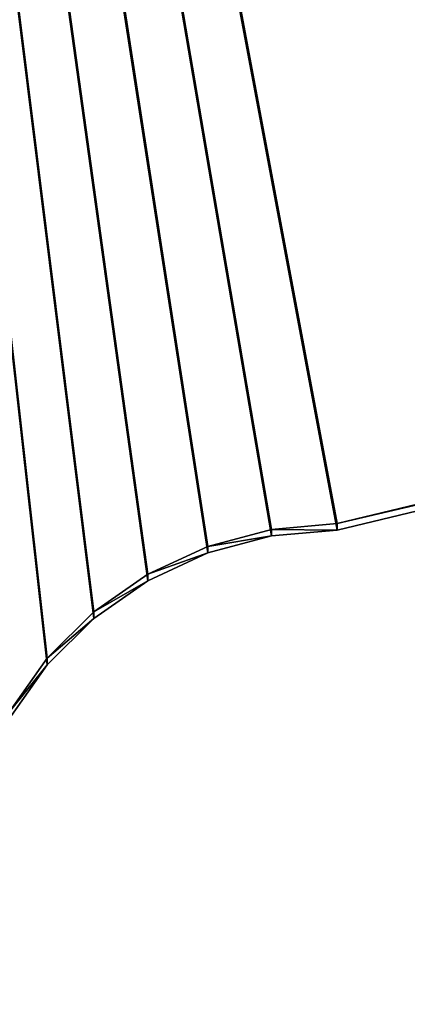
# Model space of a CAD drawing. Header units: centimetres. Extents: x 0.1 to 30.7, y 2.5 to 15.3.
# Tile 461 of 656: x 1.4 to 1.9, y 8.9 to 10.2. Entities that reach past the tile are written whole.
import ezdxf

# ---------------------------------------------------------------- set-up
doc = ezdxf.new("R2010")
doc.units = ezdxf.units.CM
doc.header["$LTSCALE"] = 2.54
doc.layers.get('0').update_dxf_attribs({"color": 13})

# ---------------------------------------------------------------- blocks, each defined once
blk = doc.blocks.new('09-002-0300-W-00-00.STL')
at = {"color": 0}
for p, q in [((1.7327, 9.5479, 14.2935), (0.8195, 14.8935, 14.7612)), ((0.8195, 14.8935, 14.7612), (1.8195, 9.5555, 14.2941)), ((1.7327, 9.5479, 14.2935), (0.8195, 14.8935, 14.7612)), ((1.6485, 9.5255, 14.2915), (0.8195, 14.8935, 14.7612)), ((1.6485, 9.5255, 14.2915), (0.8195, 14.8935, 14.7612)), ((1.5695, 9.4888, 14.2883), (0.8195, 14.8935, 14.7612)), ((1.4981, 9.439, 14.284), (0.8195, 14.8935, 14.7612)), ((1.5695, 9.4888, 14.2883), (0.8195, 14.8935, 14.7612)), ((1.4981, 9.439, 14.284), (0.8195, 14.8935, 14.7612)), ((1.4365, 9.3776, 14.2786), (0.8195, 14.8935, 14.7612)), ((1.4365, 9.3776, 14.2786), (0.8195, 14.8935, 14.7612)), ((0.8195, 14.8935, 14.7612), (1.8195, 9.5555, 14.2941)), ((1.4365, 9.3689, 14.3782), (0.8195, 14.8848, 14.8608)), ((1.4365, 9.3689, 14.3782), (0.8195, 14.8848, 14.8608)), ((1.4981, 9.4303, 14.3836), (0.8195, 14.8848, 14.8608)), ((1.4981, 9.4303, 14.3836), (0.8195, 14.8848, 14.8608)), ((1.5695, 9.4801, 14.3879), (0.8195, 14.8848, 14.8608)), ((1.6485, 9.5168, 14.3911), (0.8195, 14.8848, 14.8608)), ((1.5695, 9.4801, 14.3879), (0.8195, 14.8848, 14.8608)), ((1.6485, 9.5168, 14.3911), (0.8195, 14.8848, 14.8608)), ((1.7327, 9.5392, 14.3931), (0.8195, 14.8848, 14.8608)), ((1.7327, 9.5392, 14.3931), (0.8195, 14.8848, 14.8608)), ((1.8195, 9.5468, 14.3938), (0.8195, 14.8848, 14.8608)), ((1.8195, 9.5468, 14.3938), (0.8195, 14.8848, 14.8608)), ((4.4939, 10.1996, 14.3505), (1.8195, 9.5555, 14.2941)), ((4.4939, 10.1996, 14.3505), (1.8195, 9.5555, 14.2941)), ((1.8195, 9.5468, 14.3938), (4.4939, 10.1909, 14.4501)), ((1.8195, 9.5555, 14.2941), (4.4939, 10.1909, 14.4501)), ((1.8195, 9.5468, 14.3938), (4.4939, 10.1909, 14.4501)), ((1.8195, 9.5555, 14.2941), (4.4939, 10.1909, 14.4501)), ((1.7327, 9.5479, 14.2935), (1.6485, 9.5255, 14.2915)), ((1.7327, 9.5479, 14.2935), (1.6485, 9.5255, 14.2915)), ((1.8195, 9.5555, 14.2941), (1.7327, 9.5479, 14.2935)), ((1.8195, 9.5555, 14.2941), (1.7327, 9.5479, 14.2935)), ((1.8195, 9.5468, 14.3938), (1.7327, 9.5479, 14.2935)), ((1.8195, 9.5468, 14.3938), (1.7327, 9.5479, 14.2935)), ((1.7327, 9.5392, 14.3931), (1.7327, 9.5479, 14.2935)), ((1.7327, 9.5392, 14.3931), (1.7327, 9.5479, 14.2935)), ((1.7327, 9.5392, 14.3931), (1.8195, 9.5468, 14.3938)), ((1.7327, 9.5392, 14.3931), (1.8195, 9.5468, 14.3938)), ((1.8195, 9.5555, 14.2941), (1.8195, 9.5468, 14.3938)), ((1.8195, 9.5555, 14.2941), (1.8195, 9.5468, 14.3938)), ((1.6485, 9.5168, 14.3911), (1.7327, 9.5392, 14.3931)), ((1.7327, 9.5392, 14.3931), (1.6485, 9.5255, 14.2915)), ((1.7327, 9.5392, 14.3931), (1.6485, 9.5255, 14.2915)), ((1.6485, 9.5168, 14.3911), (1.7327, 9.5392, 14.3931)), ((1.6485, 9.5255, 14.2915), (1.5695, 9.4888, 14.2883)), ((1.6485, 9.5255, 14.2915), (1.5695, 9.4888, 14.2883)), ((1.6485, 9.5168, 14.3911), (1.6485, 9.5255, 14.2915)), ((1.6485, 9.5168, 14.3911), (1.6485, 9.5255, 14.2915)), ((1.5695, 9.4801, 14.3879), (1.6485, 9.5168, 14.3911)), ((1.6485, 9.5168, 14.3911), (1.5695, 9.4888, 14.2883)), ((1.6485, 9.5168, 14.3911), (1.5695, 9.4888, 14.2883)), ((1.5695, 9.4801, 14.3879), (1.6485, 9.5168, 14.3911)), ((1.5695, 9.4888, 14.2883), (1.4981, 9.439, 14.284)), ((1.5695, 9.4888, 14.2883), (1.4981, 9.439, 14.284)), ((1.4981, 9.4303, 14.3836), (1.5695, 9.4801, 14.3879)), ((1.5695, 9.4801, 14.3879), (1.4981, 9.439, 14.284)), ((1.5695, 9.4801, 14.3879), (1.4981, 9.439, 14.284)), ((1.4981, 9.4303, 14.3836), (1.5695, 9.4801, 14.3879)), ((1.5695, 9.4801, 14.3879), (1.5695, 9.4888, 14.2883)), ((1.5695, 9.4801, 14.3879), (1.5695, 9.4888, 14.2883)), ((1.4981, 9.439, 14.284), (1.4365, 9.3776, 14.2786)), ((1.4981, 9.439, 14.284), (1.4365, 9.3776, 14.2786)), ((1.4365, 9.3689, 14.3782), (1.4981, 9.4303, 14.3836)), ((1.4981, 9.4303, 14.3836), (1.4365, 9.3776, 14.2786)), ((1.4981, 9.4303, 14.3836), (1.4365, 9.3776, 14.2786)), ((1.4365, 9.3689, 14.3782), (1.4981, 9.4303, 14.3836)), ((1.4981, 9.4303, 14.3836), (1.4981, 9.439, 14.284)), ((1.4981, 9.4303, 14.3836), (1.4981, 9.439, 14.284)), ((1.4365, 9.3776, 14.2786), (1.3865, 9.3065, 14.2724)), ((1.4365, 9.3776, 14.2786), (1.3865, 9.3065, 14.2724)), ((1.4365, 9.3689, 14.3782), (1.4365, 9.3776, 14.2786)), ((1.4365, 9.3689, 14.3782), (1.4365, 9.3776, 14.2786)), ((1.3865, 9.2977, 14.372), (1.4365, 9.3689, 14.3782)), ((1.4365, 9.3689, 14.3782), (1.3865, 9.3065, 14.2724)), ((1.4365, 9.3689, 14.3782), (1.3865, 9.3065, 14.2724)), ((1.3865, 9.2977, 14.372), (1.4365, 9.3689, 14.3782))]:
    blk.add_line(p, q, dxfattribs=at)
mesh = blk.add_polyface(dxfattribs=at)
corners = [(1.8195, 9.5555, 14.2941), (1.7327, 9.5479, 14.2935), (0.8195, 14.8935, 14.7612)]
mesh.append_faces([[corners[k] for k in face] for face in [(0, 1, 2)]], dxfattribs={"color": 0})
mesh = blk.add_polyface(dxfattribs=at)
corners = [(1.7327, 9.5479, 14.2935), (1.6485, 9.5255, 14.2915), (0.8195, 14.8935, 14.7612)]
mesh.append_faces([[corners[k] for k in face] for face in [(0, 1, 2)]], dxfattribs={"color": 0})
mesh = blk.add_polyface(dxfattribs=at)
corners = [(1.6485, 9.5255, 14.2915), (1.5695, 9.4888, 14.2883), (0.8195, 14.8935, 14.7612)]
mesh.append_faces([[corners[k] for k in face] for face in [(0, 1, 2)]], dxfattribs={"color": 0})
mesh = blk.add_polyface(dxfattribs=at)
corners = [(1.5695, 9.4888, 14.2883), (1.4981, 9.439, 14.284), (0.8195, 14.8935, 14.7612)]
mesh.append_faces([[corners[k] for k in face] for face in [(0, 1, 2)]], dxfattribs={"color": 0})
mesh = blk.add_polyface(dxfattribs=at)
corners = [(1.4981, 9.439, 14.284), (1.4365, 9.3776, 14.2786), (0.8195, 14.8935, 14.7612)]
mesh.append_faces([[corners[k] for k in face] for face in [(0, 1, 2)]], dxfattribs={"color": 0})
mesh = blk.add_polyface(dxfattribs=at)
corners = [(1.4365, 9.3776, 14.2786), (1.3865, 9.3065, 14.2724), (0.8195, 14.8935, 14.7612)]
mesh.append_faces([[corners[k] for k in face] for face in [(0, 1, 2)]], dxfattribs={"color": 0})
mesh = blk.add_polyface(dxfattribs=at)
corners = [(7.1986, 10.7025, 14.3945), (4.4939, 10.1996, 14.3505), (0.8195, 14.8935, 14.7612)]
mesh.append_faces([[corners[k] for k in face] for face in [(0, 1, 2)]], dxfattribs={"color": 0})
mesh = blk.add_polyface(dxfattribs=at)
corners = [(4.4939, 10.1996, 14.3505), (1.8195, 9.5555, 14.2941), (0.8195, 14.8935, 14.7612)]
mesh.append_faces([[corners[k] for k in face] for face in [(0, 1, 2)]], dxfattribs={"color": 0})
mesh = blk.add_polyface(dxfattribs=at)
corners = [(1.4365, 9.3689, 14.3782), (0.8195, 14.8848, 14.8608), (1.3865, 9.2977, 14.372)]
mesh.append_faces([[corners[k] for k in face] for face in [(0, 1, 2)]], dxfattribs={"color": 0})
mesh = blk.add_polyface(dxfattribs=at)
corners = [(1.4981, 9.4303, 14.3836), (0.8195, 14.8848, 14.8608), (1.4365, 9.3689, 14.3782)]
mesh.append_faces([[corners[k] for k in face] for face in [(0, 1, 2)]], dxfattribs={"color": 0})
mesh = blk.add_polyface(dxfattribs=at)
corners = [(1.5695, 9.4801, 14.3879), (0.8195, 14.8848, 14.8608), (1.4981, 9.4303, 14.3836)]
mesh.append_faces([[corners[k] for k in face] for face in [(0, 1, 2)]], dxfattribs={"color": 0})
mesh = blk.add_polyface(dxfattribs=at)
corners = [(1.6485, 9.5168, 14.3911), (0.8195, 14.8848, 14.8608), (1.5695, 9.4801, 14.3879)]
mesh.append_faces([[corners[k] for k in face] for face in [(0, 1, 2)]], dxfattribs={"color": 0})
mesh = blk.add_polyface(dxfattribs=at)
corners = [(1.7327, 9.5392, 14.3931), (0.8195, 14.8848, 14.8608), (1.6485, 9.5168, 14.3911)]
mesh.append_faces([[corners[k] for k in face] for face in [(0, 1, 2)]], dxfattribs={"color": 0})
mesh = blk.add_polyface(dxfattribs=at)
corners = [(1.8195, 9.5468, 14.3938), (0.8195, 14.8848, 14.8608), (1.7327, 9.5392, 14.3931)]
mesh.append_faces([[corners[k] for k in face] for face in [(0, 1, 2)]], dxfattribs={"color": 0})
mesh = blk.add_polyface(dxfattribs=at)
corners = [(4.4939, 10.1909, 14.4501), (0.8195, 14.8848, 14.8608), (1.8195, 9.5468, 14.3938)]
mesh.append_faces([[corners[k] for k in face] for face in [(0, 1, 2)]], dxfattribs={"color": 0})
mesh = blk.add_polyface(dxfattribs=at)
corners = [(7.1986, 10.6938, 14.4941), (0.8195, 14.8848, 14.8608), (4.4939, 10.1909, 14.4501)]
mesh.append_faces([[corners[k] for k in face] for face in [(0, 1, 2)]], dxfattribs={"color": 0})
mesh = blk.add_polyface(dxfattribs=at)
corners = [(30.0195, 2.7232, 42.6789), (0.8195, 14.0232, 42.6789), (0.8195, 2.7232, 42.6789)]
mesh.append_faces([[corners[k] for k in face] for face in [(0, 1, 2)]], dxfattribs={"color": 0})
mesh = blk.add_polyface(dxfattribs=at)
corners = [(30.0195, 14.0232, 42.6789), (0.8195, 14.0232, 42.6789), (30.0195, 2.7232, 42.6789)]
mesh.append_faces([[corners[k] for k in face] for face in [(0, 1, 2)]], dxfattribs={"color": 0})
mesh = blk.add_polyface(dxfattribs=at)
corners = [(30.0195, 14.0232, 42.5789), (0.8195, 2.7232, 42.5789), (0.8195, 14.0232, 42.5789)]
mesh.append_faces([[corners[k] for k in face] for face in [(0, 1, 2)]], dxfattribs={"color": 0})
mesh = blk.add_polyface(dxfattribs=at)
corners = [(30.0195, 2.7232, 42.5789), (0.8195, 2.7232, 42.5789), (30.0195, 14.0232, 42.5789)]
mesh.append_faces([[corners[k] for k in face] for face in [(0, 1, 2)]], dxfattribs={"color": 0})
mesh = blk.add_polyface(dxfattribs=at)
corners = [(4.4939, 10.1909, 14.4501), (1.8195, 9.5555, 14.2941), (4.4939, 10.1996, 14.3505)]
mesh.append_faces([[corners[k] for k in face] for face in [(0, 1, 2)]], dxfattribs={"color": 0})
mesh = blk.add_polyface(dxfattribs=at)
corners = [(4.4939, 10.1909, 14.4501), (1.8195, 9.5468, 14.3938), (1.8195, 9.5555, 14.2941)]
mesh.append_faces([[corners[k] for k in face] for face in [(0, 1, 2)]], dxfattribs={"color": 0})
mesh = blk.add_polyface(dxfattribs=at)
corners = [(1.7327, 9.5392, 14.3931), (1.6485, 9.5255, 14.2915), (1.7327, 9.5479, 14.2935)]
mesh.append_faces([[corners[k] for k in face] for face in [(0, 1, 2)]], dxfattribs={"color": 0})
mesh = blk.add_polyface(dxfattribs=at)
corners = [(1.8195, 9.5468, 14.3938), (1.7327, 9.5479, 14.2935), (1.8195, 9.5555, 14.2941)]
mesh.append_faces([[corners[k] for k in face] for face in [(0, 1, 2)]], dxfattribs={"color": 0})
mesh = blk.add_polyface(dxfattribs=at)
corners = [(1.8195, 9.5468, 14.3938), (1.7327, 9.5392, 14.3931), (1.7327, 9.5479, 14.2935)]
mesh.append_faces([[corners[k] for k in face] for face in [(0, 1, 2)]], dxfattribs={"color": 0})
mesh = blk.add_polyface(dxfattribs=at)
corners = [(1.7327, 9.5392, 14.3931), (1.6485, 9.5168, 14.3911), (1.6485, 9.5255, 14.2915)]
mesh.append_faces([[corners[k] for k in face] for face in [(0, 1, 2)]], dxfattribs={"color": 0})
mesh = blk.add_polyface(dxfattribs=at)
corners = [(1.6485, 9.5168, 14.3911), (1.5695, 9.4888, 14.2883), (1.6485, 9.5255, 14.2915)]
mesh.append_faces([[corners[k] for k in face] for face in [(0, 1, 2)]], dxfattribs={"color": 0})
mesh = blk.add_polyface(dxfattribs=at)
corners = [(1.6485, 9.5168, 14.3911), (1.5695, 9.4801, 14.3879), (1.5695, 9.4888, 14.2883)]
mesh.append_faces([[corners[k] for k in face] for face in [(0, 1, 2)]], dxfattribs={"color": 0})
mesh = blk.add_polyface(dxfattribs=at)
corners = [(1.5695, 9.4801, 14.3879), (1.4981, 9.439, 14.284), (1.5695, 9.4888, 14.2883)]
mesh.append_faces([[corners[k] for k in face] for face in [(0, 1, 2)]], dxfattribs={"color": 0})
mesh = blk.add_polyface(dxfattribs=at)
corners = [(1.5695, 9.4801, 14.3879), (1.4981, 9.4303, 14.3836), (1.4981, 9.439, 14.284)]
mesh.append_faces([[corners[k] for k in face] for face in [(0, 1, 2)]], dxfattribs={"color": 0})
mesh = blk.add_polyface(dxfattribs=at)
corners = [(1.4981, 9.439, 14.284), (1.4981, 9.4303, 14.3836), (1.4365, 9.3776, 14.2786)]
mesh.append_faces([[corners[k] for k in face] for face in [(0, 1, 2)]], dxfattribs={"color": 0})
mesh = blk.add_polyface(dxfattribs=at)
corners = [(1.4981, 9.4303, 14.3836), (1.4365, 9.3689, 14.3782), (1.4365, 9.3776, 14.2786)]
mesh.append_faces([[corners[k] for k in face] for face in [(0, 1, 2)]], dxfattribs={"color": 0})
mesh = blk.add_polyface(dxfattribs=at)
corners = [(1.4365, 9.3776, 14.2786), (1.4365, 9.3689, 14.3782), (1.3865, 9.3065, 14.2724)]
mesh.append_faces([[corners[k] for k in face] for face in [(0, 1, 2)]], dxfattribs={"color": 0})
mesh = blk.add_polyface(dxfattribs=at)
corners = [(1.4365, 9.3689, 14.3782), (1.3865, 9.2977, 14.372), (1.3865, 9.3065, 14.2724)]
mesh.append_faces([[corners[k] for k in face] for face in [(0, 1, 2)]], dxfattribs={"color": 0})

msp = doc.modelspace()

# ---------------------------------------------------------------- block references
at = {"color": 0}
msp.add_blockref('09-002-0300-W-00-00.STL', (0, 0), dxfattribs=at)

doc.saveas('drawing.dxf')
